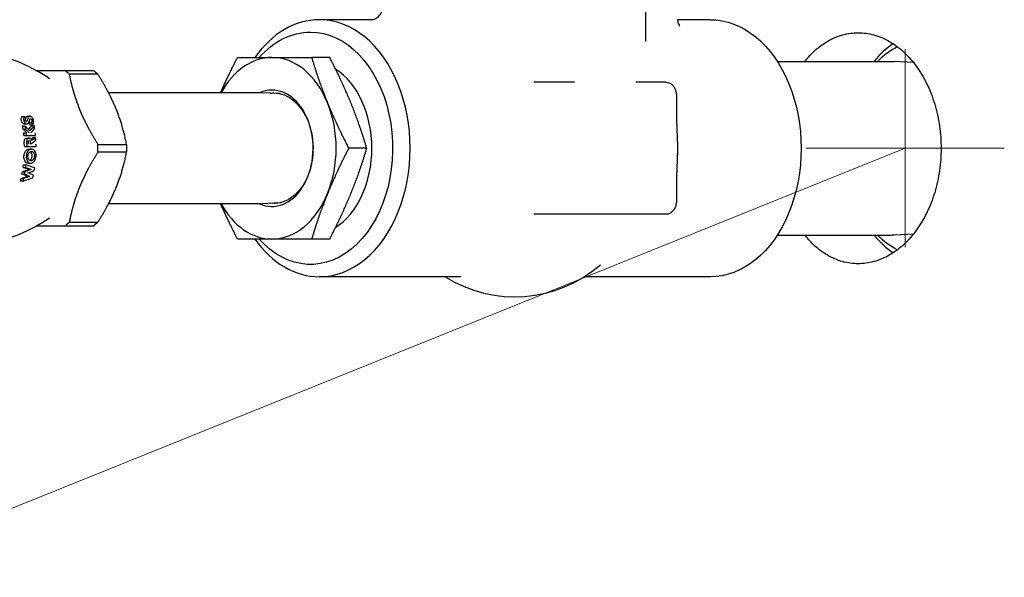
# Model space of a CAD drawing. Header units: inches. Extents: x 1 to 669, y 0 to 417.
# Tile 385 of 448: x 521.56 to 529.02, y 229.37 to 233.59. Entities that reach past the tile are written whole.
import ezdxf

# ---------------------------------------------------------------- set-up
doc = ezdxf.new("R2010")
doc.units = ezdxf.units.IN
doc.header["$LTSCALE"] = 12
doc.header["$MEASUREMENT"] = 0
doc.header["$PDMODE"] = 1
doc.layers.get('0').update_dxf_attribs({"linetype": 'CONTINUOUS'})
doc.layers.get('Defpoints').update_dxf_attribs({"linetype": 'CONTINUOUS'})
doc.layers.add('D', color=2, linetype='CONTINUOUS')
doc.layers.add('Q', color=4, linetype='CONTINUOUS')
doc.layers.add('Leader', color=41, linetype='CONTINUOUS', lineweight=13)
doc.styles.get("Standard").update_dxf_attribs({"font": 'SIMPLEX.SHX', "width": 0.875})
doc.dimstyles.new('STANDARD$0', dxfattribs={"dimscale": 32, "dimtxt": 0.09375, "dimasz": 0.0625, "dimexe": 0.03125, "dimexo": 0.03125, "dimgap": 0.03125, "dimtad": 1, "dimtih": 1, "dimtoh": 1, "dimdec": 4, "dimzin": 12, "dimdsep": 46, "dimlunit": 5, "dimtxsty": 'Standard', "dimcen": -0.03125, "dimclrd": 256, "dimclre": 256, "dimclrt": 256, "dimadec": 0, "dimazin": 0, "dimtfac": 0.875, "dimtdec": 4, "dimtofl": 0, "dimtmove": 0, "dimatfit": 3, "dimfxl": 1, "dimtolj": 1, "dimtzin": 12, "dimlwd": 13, "dimlwe": 13, "dimarcsym": 0})

# ---------------------------------------------------------------- blocks, each defined once
blk = doc.blocks.new('*D31')
at = {"layer": 'D', "lineweight": 13, "transparency": 16777216}
for p, q in [((512.9142, 246.621), (474.3918, 246.621)), ((475.3918, 244.621), (475.3918, 208.621)), ((475.3918, 167.621), (475.3918, 203.621)), ((525.1908, 165.621), (474.3918, 165.621))]:
    blk.add_line(p, q, dxfattribs=at)
at = {"layer": 'D', "transparency": 16777216}
for points in [[(475.0584, 244.621), (475.7251, 244.621), (475.3918, 246.621)], [(475.0584, 167.621), (475.7251, 167.621), (475.3918, 165.621)]]:
    blk.add_solid(points, dxfattribs=at)
at = {"layer": 'Defpoints', "color": 0, "transparency": 16777216}
for p in [(513.9142, 246.621), (475.3918, 165.621), (526.1908, 165.621)]:
    blk.add_point(p, dxfattribs=at)
at = {"layer": 'D', "transparency": 16777216, "insert": (475.3918, 206.121), "char_height": 3, "attachment_point": 5}
blk.add_mtext('\\A1;81{}{\\C2;%%p1}', dxfattribs=at)
blk = doc.blocks.new('*D57')
at = {"layer": 'D', "lineweight": 13, "transparency": 16777216}
for p, q in [((500.1126, 320.496), (456.1663, 320.496)), ((457.1663, 318.496), (457.1663, 250.5585)), ((457.1663, 167.621), (457.1663, 245.5585)), ((525.1908, 165.621), (456.1663, 165.621))]:
    blk.add_line(p, q, dxfattribs=at)
at = {"layer": 'D', "transparency": 16777216}
for points in [[(456.833, 318.496), (457.4996, 318.496), (457.1663, 320.496)], [(456.833, 167.621), (457.4996, 167.621), (457.1663, 165.621)]]:
    blk.add_solid(points, dxfattribs=at)
at = {"layer": 'Defpoints', "color": 0, "transparency": 16777216}
for p in [(501.1126, 320.496), (457.1663, 165.621), (526.1908, 165.621)]:
    blk.add_point(p, dxfattribs=at)
at = {"layer": 'D', "transparency": 16777216, "insert": (457.1663, 248.0585), "char_height": 3, "attachment_point": 5}
blk.add_mtext('\\A1;155{}{\\C2;%%p1}', dxfattribs=at)

msp = doc.modelspace()

# ---------------------------------------------------------------- linework, layer by layer
for start_param, end_param in [(-2.7017331, -2.4210209), (-0.7205718, -0.4398596)]:
    msp.add_ellipse((528.43986, 232.62097), major_axis=(0, -0.875), ratio=0.7071068, start_param=start_param, end_param=end_param)
at = {"extrusion": (0, 0, -1)}
for major_axis, start_param, end_param in [((0, 0.815), -0.6321678, -0.3353777), ((0, -0.815), 0.3353777, 0.6321678)]:
    msp.add_ellipse((528.39743, 232.62097), major_axis=major_axis, ratio=0.7071068, start_param=start_param, end_param=end_param, dxfattribs=at)
for points, knots in [([(527.9113, 233.49597), (527.95014, 233.49597), (527.99042, 233.49072), (528.07079, 233.46857), (528.11087, 233.45169), (528.18794, 233.40704), (528.225, 233.37924), (528.29368, 233.31499), (528.3253, 233.27853), (528.38137, 233.20085), (528.40774, 233.15696), (528.45428, 233.0614), (528.47445, 233.00972), (528.50688, 232.90193), (528.51916, 232.84573), (528.53527, 232.73272), (528.5391, 232.67591), (528.5391, 232.56604), (528.53527, 232.50922), (528.51916, 232.39621), (528.50688, 232.34001), (528.47445, 232.23222), (528.45428, 232.18055), (528.40774, 232.08498), (528.38137, 232.0411), (528.3253, 231.96341), (528.29368, 231.92696), (528.225, 231.86271), (528.18794, 231.83491), (528.11087, 231.79026), (528.07079, 231.77337), (527.99042, 231.75123), (527.95014, 231.74597), (527.87245, 231.74597), (527.83239, 231.75123), (527.75293, 231.77337), (527.71353, 231.79026), (527.63816, 231.83491), (527.60214, 231.86271), (527.54699, 231.91602), (527.52629, 231.93909), (527.50701, 231.96347)], [-10.0468529, -10.0468529, -10.0468529, -10.0468529, -9.628234, -9.628234, -9.2096152, -9.2096152, -8.7909963, -8.7909963, -8.3723774, -8.3723774, -7.9537586, -7.9537586, -7.5351397, -7.5351397, -7.1165208, -7.1165208, -6.6979019, -6.6979019, -6.2792831, -6.2792831, -5.8606642, -5.8606642, -5.4420453, -5.4420453, -5.0234264, -5.0234264, -4.6048076, -4.6048076, -4.1861887, -4.1861887, -3.7675698, -3.7675698, -3.348951, -3.348951, -2.9303321, -2.9303321, -2.5117132, -2.5117132, -2.0930944, -2.0930944, -1.8170251, -1.8170251, -1.8170251, -1.8170251]), ([(527.50701, 233.27847), (527.52629, 233.30286), (527.54699, 233.32593), (527.60214, 233.37924), (527.63816, 233.40704), (527.71353, 233.45169), (527.75293, 233.46857), (527.83239, 233.49072), (527.87245, 233.49597), (527.9113, 233.49597)], [1.8170251, 1.8170251, 1.8170251, 1.8170251, 2.0930944, 2.0930944, 2.5117132, 2.5117132, 2.9303321, 2.9303321, 3.348951, 3.348951, 3.348951, 3.348951])]:
    msp.add_open_spline(points, degree=3, knots=knots)
at = {"layer": 'Leader'}
for p, q in [((528.26788, 231.87097), (528.26788, 233.37097)), ((528.26788, 232.62097), (501.29215, 221.74904)), ((529.01788, 232.62097), (527.51788, 232.62097))]:
    msp.add_line(p, q, dxfattribs=at)
at = {"layer": 'Q'}
for p, q in [((526.30167, 233.65645), (526.30167, 233.42952)), ((524.22688, 233.59472), (523.82991, 233.59472)), ((526.79092, 233.59472), (526.54399, 233.59472)), ((523.90937, 233.30847), (523.7729, 233.30847)), ((527.2988, 233.27847), (528.16826, 233.27847)), ((528.32899, 233.27169), (528.18279, 233.27815)), ((521.90131, 233.21097), (522.11818, 233.21097)), ((522.15407, 233.18167), (521.9372, 233.18167)), ((525.76409, 233.12097), (525.45404, 233.12097)), ((526.45504, 233.12097), (526.22676, 233.12097)), ((523.38645, 233.04097), (522.23502, 233.04097)), ((523.53414, 233.03465), (523.39573, 233.04077)), ((526.53491, 233.02097), (526.53491, 232.88846)), ((521.57925, 232.86109), (521.59788, 232.86109)), ((521.62142, 232.86376), (521.6401, 232.86376)), ((526.53491, 232.88846), (526.53491, 232.88846)), ((521.58384, 232.79004), (521.60197, 232.79004)), ((521.59767, 232.805), (521.61589, 232.805)), ((521.63012, 232.8161), (521.64844, 232.8161)), ((521.63968, 232.79966), (521.6579, 232.79966)), ((521.65358, 232.79365), (521.67177, 232.79365)), ((521.58741, 232.76644), (521.60542, 232.76644)), ((521.59109, 232.73689), (521.60898, 232.73689)), ((521.59299, 232.71819), (521.68124, 232.71819)), ((521.59736, 232.63406), (521.6855, 232.63406)), ((521.61503, 232.69816), (521.63281, 232.69816)), ((521.66468, 232.70284), (521.68251, 232.70284)), ((522.15414, 232.65028), (522.37101, 232.65028)), ((521.63333, 232.61536), (521.65103, 232.61536)), ((522.37101, 232.59167), (522.15414, 232.59167)), ((524.19004, 232.62097), (524.05357, 232.62097)), ((521.59004, 232.49584), (521.60796, 232.49584)), ((521.62698, 232.50719), (521.64487, 232.50719)), ((521.57916, 232.42537), (521.59745, 232.42537)), ((521.58245, 232.44355), (521.60062, 232.44355)), ((521.58755, 232.4765), (521.60555, 232.4765)), ((521.62096, 232.4077), (521.6394, 232.4077)), ((521.63066, 232.46112), (521.64877, 232.46112)), ((521.56772, 232.37298), (521.58641, 232.37298)), ((521.57228, 232.39228), (521.59081, 232.39228)), ((526.53491, 232.35349), (526.53491, 232.35349)), ((526.53491, 232.35349), (526.53491, 232.22097)), ((523.38645, 232.20097), (522.23502, 232.20097)), ((523.53414, 232.2073), (523.39573, 232.20118)), ((526.45504, 232.12097), (525.45404, 232.12097)), ((521.9372, 232.06028), (522.15407, 232.06028)), ((522.11818, 232.03097), (521.90131, 232.03097)), ((527.2988, 231.96347), (528.16826, 231.96347)), ((528.32899, 231.97026), (528.18279, 231.96379)), ((523.90937, 231.93347), (523.7729, 231.93347)), ((524.90196, 231.64722), (523.82991, 231.64722)), ((526.79092, 231.64722), (525.8367, 231.64722))]:
    msp.add_line(p, q, dxfattribs=at)
msp.add_arc((525.31042, 232.48722), 0.99125, 237.931601, 310.855371, dxfattribs=at)
for centre, major_axis, ratio, start_param, end_param in [((523.82991, 232.62097), (0, 0.97375), 0.7071068, 0, 0.786915), ((523.82991, 232.62097), (0, -0.97375), 0.7071068, 0, 3.1415927), ((523.47208, 232.62097), (0, 0.6875), 0.7071068, 0, 0.913588), ((523.47208, 232.62097), (0, 0.6875), 0.7071068, -1.0471976, 0), ((521.68437, 232.62097), (0, 0.665), 0.7071068, -0.567681, -0.4795166), ((523.76362, 232.62097), (0, 0.6575), 0.7071068, -2.72049, -0.4211027), ((523.47208, 232.62097), (0, 0.44055), 0.7071068, 0, 0.3066157), ((523.47208, 232.62097), (0, -0.44055), 0.7071068, -0.3066157, 3.1415927), ((523.38645, 232.62097), (0, 0.42), 0.7071068, -0.0312549, 0), ((523.47208, 232.62097), (0, 0.6875), 0.7071068, -2.0943951, -1.0471976), ((520.98954, 232.69519), (-0.82035, 0.63401), 0.5216994, -1.9646266, -1.9459417), ((521.06526, 232.62097), (0, 0.75262), 0.7071068, -1.3762937, -1.3442269), ((520.89138, 232.64156), (-0.86717, -0.52162), 0.3754783, -3.9557402, -3.904413), ((521.08342, 232.66703), (-0.56948, 0.67086), 0.6062727, -1.8693965, -1.8472125), ((521.13892, 232.62097), (0, 0.7731), 0.7071068, -1.3753219, -1.3455411), ((521.06526, 232.62097), (0, 0.75262), 0.7071068, -1.4412566, -1.4161612), ((521.13892, 232.62097), (0, 0.7731), 0.7071068, -1.4447064, -1.4202889), ((521.06526, 232.62097), (0, 0.75262), 0.7071068, -1.5534061, -1.5244452), ((521.07848, 232.62097), (0, 0.77721), 0.7071068, -1.5298897, -1.5216927), ((520.51689, 232.62795), (1.39763, 0.4997), 0.3191441, -0.7504367, -0.7300448), ((520.52025, 232.61537), (1.43204, 0.51183), 0.3190378, -0.7782919, -0.7447258), ((521.10681, 232.62097), (0, 0.77573), 0.7071068, -1.5298118, -1.5216261), ((521.13892, 232.62097), (0, 0.7731), 0.7071068, -1.4917061, -1.4647067), ((521.13892, 232.62097), (0, 0.7731), 0.7071068, -1.5538668, -1.5296722), ((521.68437, 232.62097), (0, 0.665), 0.7071068, -1.6148785, -1.5267141), ((521.06526, 232.62097), (0, 0.75262), 0.7071068, -1.7639597, -1.7378351), ((521.06526, 232.62097), (0, 0.75262), 0.7071068, -1.8337061, -1.808779), ((521.13892, 232.62097), (0, 0.7731), 0.7071068, -1.8645562, -1.8384595), ((521.13892, 232.62097), (0, 0.7731), 0.7071068, -1.7908654, -1.7650493), ((521.06526, 232.62097), (0, 0.75262), 0.7071068, -1.9065805, -1.8795419), ((520.81273, 232.42033), (-1.35139, -0.2618), 0.1678136, -4.1356937, -4.0656106), ((523.47208, 232.62097), (0, -0.6875), 0.7071068, 0, 1.0471976), ((523.47208, 232.62097), (0, -0.6875), 0.7071068, -0.913588, 0), ((523.38645, 232.62097), (0, -0.42), 0.7071068, 0, 0.0312549), ((521.68437, 232.62097), (0, 0.665), 0.7071068, -2.6620761, -2.5739117), ((523.82991, 232.62097), (0, -0.97375), 0.7071068, -0.786915, 0)]:
    msp.add_ellipse(centre, major_axis=major_axis, ratio=ratio, start_param=start_param, end_param=end_param, dxfattribs=at)
at = {"layer": 'Q', "extrusion": (0, 0, -1)}
for centre, major_axis, ratio, start_param, end_param in [((526.79092, 232.62097), (0, 0.97375), 0.7071068, 0, 3.1415927), ((523.76362, 232.62097), (0, 0.88), 0.7071068, 0, 3.8157232), ((523.76362, 232.62097), (0, 0.88), 0.7071068, -0.6741305, 0), ((528.16826, 232.62097), (0, 0.6575), 0.7071068, 0, 0.0312549), ((521.90124, 232.62097), (0, -0.665), 0.7071068, -2.6620761, -2.5739117), ((523.48659, 232.62097), (0, 0.4191), 0.7071068, 0, 3.2402115), ((523.48659, 232.62097), (0, 0.4191), 0.7071068, -0.0986188, 0), ((521.06526, 232.62097), (0, -0.77763), 0.7071068, -1.7899595, -1.7589687), ((520.89, 232.64237), (0.89252, 0.53524), 0.3765022, 0.7684466, 0.8343402), ((521.08082, 232.66776), (0.58788, -0.69253), 0.6062726, -1.2871167, -1.2656546), ((521.06526, 232.62097), (0, -0.77763), 0.7071068, -1.7204212, -1.6961485), ((521.06526, 232.62097), (0, -0.77763), 0.7071068, -1.615656, -1.5876273), ((521.09359, 232.62097), (0, -0.77652), 0.7071068, -1.6211274, -1.6117392), ((520.51214, 232.62798), (-1.42755, -0.51041), 0.3191411, -2.409145, -2.3738584), ((521.90124, 232.62097), (0, -0.665), 0.7071068, -1.6148785, -1.5267141), ((521.06526, 232.62097), (0, -0.77763), 0.7071068, -1.4091766, -1.3839185), ((521.06526, 232.62097), (0, -0.77763), 0.7071068, -1.3406063, -1.3165306), ((521.06526, 232.62097), (0, -0.77763), 0.7071068, -1.2722897, -1.2462123), ((521.90124, 232.62097), (0, -0.665), 0.7071068, -0.567681, -0.4795166), ((528.16826, 232.62097), (0, -0.6575), 0.7071068, -0.0312549, 0)]:
    msp.add_ellipse(centre, major_axis=major_axis, ratio=ratio, start_param=start_param, end_param=end_param, dxfattribs=at)
at = {"layer": 'Q'}
for points, knots in [([(524.22688, 233.59472), (524.22699, 233.59472), (524.2271, 233.59472), (524.23574, 233.59477), (524.24425, 233.59665), (524.26056, 233.60361), (524.26837, 233.6087), (524.28335, 233.62225), (524.29206, 233.63242), (524.30485, 233.65759), (524.30897, 233.66927), (524.31457, 233.69381), (524.31605, 233.7067), (524.31605, 233.7196)], [-0.00119889, -0.00119889, -0.00119889, -0.00119889, 0, 0, 0.09192532, 0.09192532, 0.18364304, 0.18364304, 0.28353109, 0.28353109, 0.35469087, 0.35469087, 0.42587302, 0.42587302, 0.42587302, 0.42587302]), ([(526.54397, 233.59327), (526.54407, 233.58715), (526.54482, 233.58113), (526.54724, 233.57021), (526.5489, 233.56526), (526.55347, 233.55468), (526.55634, 233.55063), (526.55967, 233.54657), (526.56057, 233.54581), (526.56057, 233.54581)], [0.00222444, 0.00222444, 0.00222444, 0.00222444, 0.02857465, 0.02857465, 0.05458344, 0.05458344, 0.096439, 0.096439, 0.1275916, 0.1275916, 0.1275916, 0.1275916]), ([(521.78711, 233.14793), (521.72671, 233.18938), (521.656, 233.22963), (521.4954, 233.29898), (521.40548, 233.32795), (521.21407, 233.36637), (521.1127, 233.37569), (520.911, 233.37158), (520.81088, 233.35818), (520.69215, 233.32939), (520.66738, 233.32261), (520.64316, 233.31525)], [1.11903936, 1.11903936, 1.11903936, 1.11903936, 1.27442274, 1.27442274, 1.42980612, 1.42980612, 1.5851895, 1.5851895, 1.74057288, 1.74057288, 1.78254535, 1.78254535, 1.78254535, 1.78254535]), ([(521.6847, 233.21097), (521.69444, 233.21097), (521.70435, 233.21097), (521.71442, 233.21097), (521.73482, 233.21097), (521.75606, 233.21097), (521.77758, 233.21097)], [0.52314468, 0.52314468, 0.52314468, 0.52314468, 0.62419414, 0.62419414, 0.62419414, 0.8290198, 0.8290198, 0.8290198, 0.8290198]), ([(526.45504, 233.12097), (526.46295, 233.12097), (526.47083, 233.11951), (526.4859, 233.11395), (526.493, 233.10973), (526.50634, 233.09879), (526.51235, 233.09181), (526.52233, 233.07631), (526.52626, 233.06774), (526.53198, 233.0498), (526.53378, 233.04042), (526.53478, 233.02763), (526.53491, 233.0243), (526.53491, 233.02097)], [4.712389, 4.712389, 4.712389, 4.712389, 4.967826, 4.967826, 5.2378689, 5.2378689, 5.5449227, 5.5449227, 5.859082, 5.859082, 6.1732412, 6.1732412, 6.2831853, 6.2831853, 6.2831853, 6.2831853]), ([(521.96658, 233.05666), (521.9731, 233.03363), (521.98033, 233.01044), (521.98829, 232.98724), (521.99635, 232.96374), (522.00516, 232.94023), (522.01481, 232.91655), (522.01491, 232.91631), (522.01501, 232.91607), (522.01511, 232.91583), (522.02486, 232.89194), (522.03534, 232.86822), (522.04655, 232.84454), (522.05751, 232.8214), (522.06925, 232.79815), (522.08145, 232.77529)], [0, 0, 0, 0, 0.20495577, 0.20495577, 0.20495577, 0.41257174, 0.41257174, 0.41257174, 0.41466764, 0.41466764, 0.41466764, 0.62418512, 0.62418512, 0.62418512, 0.82901992, 0.82901992, 0.82901992, 0.82901992]), ([(521.57417, 232.83234), (521.57358, 232.83562), (521.57312, 232.83897), (521.57339, 232.84643), (521.57411, 232.84948), (521.57517, 232.85262), (521.57576, 232.85429), (521.57784, 232.85867), (521.57867, 232.86009), (521.57925, 232.86109)], [0, 0, 0, 0, 0.026068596, 0.026068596, 0.052973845, 0.052973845, 0.063728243, 0.063728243, 0.073113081, 0.073113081, 0.073113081, 0.073113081]), ([(521.59788, 232.86109), (521.59729, 232.8601), (521.59641, 232.85862), (521.59431, 232.85424), (521.59368, 232.85253), (521.59266, 232.84949), (521.59188, 232.84647), (521.59157, 232.83882), (521.59202, 232.83549), (521.59257, 232.83234)], [-0.077032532, -0.077032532, -0.077032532, -0.077032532, -0.064951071, -0.064951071, -0.051646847, -0.051646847, -0.024962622, -0.024962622, 0, 0, 0, 0]), ([(521.60797, 232.85299), (521.60913, 232.85532), (521.61078, 232.85858), (521.61446, 232.86185), (521.61569, 232.86258), (521.61876, 232.86367), (521.62012, 232.86371), (521.62142, 232.86376)], [0, 0, 0, 0, 0.026978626, 0.026978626, 0.039128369, 0.039128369, 0.053948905, 0.053948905, 0.053948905, 0.053948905]), ([(521.6401, 232.86376), (521.6388, 232.86371), (521.63743, 232.86367), (521.63435, 232.86257), (521.63311, 232.86185), (521.6294, 232.85857), (521.62773, 232.85532), (521.62654, 232.85299)], [-0.053844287, -0.053844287, -0.053844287, -0.053844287, -0.039020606, -0.039020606, -0.026874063, -0.026874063, 0, 0, 0, 0]), ([(521.66648, 232.83248), (521.66619, 232.83381), (521.66531, 232.8382), (521.662, 232.84645), (521.66039, 232.84957), (521.65527, 232.85642), (521.65304, 232.85838), (521.64835, 232.86201), (521.6457, 232.86287), (521.64238, 232.86371), (521.64142, 232.86373), (521.6401, 232.86376)], [-0.052236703, -0.052236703, -0.052236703, -0.052236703, -0.042134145, -0.042134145, -0.035697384, -0.035697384, -0.029020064, -0.029020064, -0.014969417, -0.014969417, 0, 0, 0, 0]), ([(526.53489, 232.88846), (526.53486, 232.79851), (526.54317, 232.70882), (526.54296, 232.53033), (526.53486, 232.44204), (526.53489, 232.35349)], [0, 0, 0, 0, 0.26983867, 0.26983867, 0.53548674, 0.53548674, 0.53548674, 0.53548674]), ([(521.59767, 232.805), (521.59662, 232.80504), (521.59527, 232.80509), (521.59222, 232.80604), (521.5908, 232.80661), (521.58612, 232.8097), (521.58375, 232.81232), (521.5797, 232.81751), (521.57815, 232.82052), (521.5755, 232.82658), (521.57476, 232.82971), (521.57417, 232.83234)], [0, 0, 0, 0, 0.011624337, 0.011624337, 0.01876488, 0.01876488, 0.030928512, 0.030928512, 0.049490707, 0.049490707, 0.080104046, 0.080104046, 0.080104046, 0.080104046]), ([(521.59257, 232.83234), (521.59314, 232.82972), (521.59385, 232.82658), (521.59647, 232.8205), (521.598, 232.8175), (521.60202, 232.8123), (521.60438, 232.80969), (521.60903, 232.80661), (521.61045, 232.80603), (521.61349, 232.80509), (521.61484, 232.80504), (521.61589, 232.805)], [-0.07938719, -0.07938719, -0.07938719, -0.07938719, -0.049294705, -0.049294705, -0.03096851, -0.03096851, -0.01879883, -0.01879883, -0.011638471, -0.011638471, 0, 0, 0, 0]), ([(521.63877, 232.75292), (521.629, 232.76304), (521.61901, 232.77318), (521.60654, 232.78554), (521.60426, 232.78779), (521.60197, 232.79004)], [-9.68247964, -9.68247964, -9.68247964, -9.68247964, -9.56886197, -9.56886197, -9.54359505, -9.54359505, -9.54359505, -9.54359505]), ([(521.60554, 232.83213), (521.60526, 232.83385), (521.60516, 232.83505), (521.60536, 232.83765), (521.60557, 232.83892), (521.60647, 232.84168), (521.60705, 232.8429), (521.6084, 232.8453), (521.60905, 232.84616), (521.60977, 232.84711)], [-0.050554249, -0.050554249, -0.050554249, -0.050554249, -0.035670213, -0.035670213, -0.023819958, -0.023819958, -0.012811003, -0.012811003, 0, 0, 0, 0]), ([(521.61188, 232.8237), (521.61151, 232.82373), (521.61121, 232.82376), (521.6106, 232.82397), (521.61026, 232.82412), (521.60932, 232.8248), (521.60863, 232.82544), (521.60762, 232.82678), (521.60703, 232.82765), (521.60601, 232.83009), (521.60579, 232.831), (521.60554, 232.83213)], [-0.072891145, -0.072891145, -0.072891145, -0.072891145, -0.053004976, -0.053004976, -0.037956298, -0.037956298, -0.019367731, -0.019367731, -0.008893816, -0.008893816, 0, 0, 0, 0]), ([(521.61496, 232.82543), (521.61476, 232.82518), (521.61455, 232.82493), (521.61433, 232.82471), (521.6141, 232.8245), (521.61386, 232.82431), (521.6136, 232.82416), (521.61334, 232.82401), (521.61308, 232.82389), (521.61279, 232.82381), (521.6125, 232.82374), (521.61219, 232.82372), (521.61188, 232.8237)], [0, 0, 0, 0, 0.0000343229, 0.0000343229, 0.0000343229, 0.00006882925, 0.00006882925, 0.00006882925, 0.00010263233, 0.00010263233, 0.00010263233, 0.00013754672, 0.00013754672, 0.00013754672, 0.00013754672]), ([(521.62129, 232.83958), (521.61928, 232.83444), (521.61809, 232.83166), (521.61633, 232.82775), (521.61627, 232.82739), (521.61496, 232.82543)], [-0.034490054, -0.034490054, -0.034490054, -0.034490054, -0.024467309, -0.024467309, 0, 0, 0, 0]), ([(521.61589, 232.805), (521.61742, 232.8051), (521.61857, 232.80518), (521.62099, 232.80625), (521.62231, 232.80696), (521.62586, 232.81009), (521.62746, 232.81245), (521.63052, 232.81827), (521.63251, 232.82226), (521.63584, 232.83125)], [-0.47821409, -0.47821409, -0.47821409, -0.47821409, -0.31341508, -0.31341508, -0.22194287, -0.22194287, -0.0924602, -0.0924602, 0, 0, 0, 0]), ([(521.62654, 232.85299), (521.62616, 232.85216), (521.62594, 232.85166), (521.6251, 232.8496), (521.62505, 232.84941), (521.62336, 232.8451), (521.62234, 232.84234), (521.62129, 232.83958)], [-0.070171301, -0.070171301, -0.070171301, -0.070171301, -0.04560056, -0.04560056, -0.0286373, -0.0286373, 0, 0, 0, 0]), ([(521.63012, 232.8161), (521.6312, 232.81721), (521.63322, 232.8193), (521.63516, 232.82367), (521.6357, 232.82535), (521.63608, 232.82891), (521.63601, 232.83023), (521.63587, 232.83135)], [0, 0, 0, 0, 0.017247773, 0.017247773, 0.024863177, 0.024863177, 0.03071146, 0.03071146, 0.03071146, 0.03071146]), ([(521.63584, 232.83125), (521.63646, 232.83295), (521.63735, 232.83535), (521.63923, 232.8397), (521.64001, 232.84139), (521.64144, 232.84335), (521.64202, 232.84394), (521.64361, 232.84494), (521.64426, 232.845), (521.645, 232.84506)], [-0.046041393, -0.046041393, -0.046041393, -0.046041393, -0.026916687, -0.026916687, -0.015476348, -0.015476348, -0.008688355, -0.008688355, 0, 0, 0, 0]), ([(521.645, 232.84506), (521.64549, 232.84502), (521.64592, 232.84499), (521.64692, 232.84466), (521.64741, 232.84437), (521.64889, 232.84333), (521.64977, 232.84232), (521.65113, 232.84055), (521.65193, 232.83934), (521.65342, 232.83584), (521.65371, 232.83453), (521.65402, 232.83317)], [-0.038235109, -0.038235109, -0.038235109, -0.038235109, -0.034909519, -0.034909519, -0.03127464, -0.03127464, -0.021618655, -0.021618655, -0.010775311, -0.010775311, 0, 0, 0, 0]), ([(521.65402, 232.83317), (521.65426, 232.83175), (521.6546, 232.82983), (521.65408, 232.82532), (521.65353, 232.82365), (521.65155, 232.81929), (521.64952, 232.81721), (521.64844, 232.8161)], [-0.03407139, -0.03407139, -0.03407139, -0.03407139, -0.024696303, -0.024696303, -0.017143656, -0.017143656, 0, 0, 0, 0]), ([(521.6579, 232.79966), (521.6592, 232.80084), (521.6618, 232.8032), (521.666, 232.81044), (521.66686, 232.81399), (521.66767, 232.82005), (521.66764, 232.82249), (521.66734, 232.82794), (521.66679, 232.83082), (521.66648, 232.83248)], [-0.039356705, -0.039356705, -0.039356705, -0.039356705, -0.03039181, -0.03039181, -0.021571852, -0.021571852, -0.01320112, -0.01320112, 0, 0, 0, 0]), ([(521.59687, 232.65585), (521.59678, 232.65904), (521.59657, 232.6642), (521.59692, 232.67565), (521.59726, 232.67851), (521.59855, 232.6851), (521.59999, 232.68789), (521.60231, 232.69196), (521.60402, 232.69371), (521.6064, 232.69564), (521.60793, 232.69671), (521.61095, 232.6977), (521.61187, 232.69788), (521.61351, 232.69815), (521.61415, 232.69815), (521.61503, 232.69816)], [0, 0, 0, 0, 0.02435284, 0.02435284, 0.04416342, 0.04416342, 0.08519915, 0.08519915, 0.15209867, 0.15209867, 0.19993561, 0.19993561, 0.22142042, 0.22142042, 0.25620666, 0.25620666, 0.25620666, 0.25620666]), ([(521.63281, 232.69816), (521.63195, 232.69815), (521.63133, 232.69815), (521.62994, 232.69793), (521.62898, 232.69776), (521.62601, 232.69684), (521.62456, 232.6959), (521.62178, 232.69379), (521.62, 232.69191), (521.61752, 232.68746), (521.61619, 232.68468), (521.61498, 232.67841), (521.61464, 232.67556), (521.61429, 232.66474), (521.61445, 232.65983), (521.61457, 232.65585)], [-0.31546827, -0.31546827, -0.31546827, -0.31546827, -0.26348511, -0.26348511, -0.23980636, -0.23980636, -0.19204981, -0.19204981, -0.11091163, -0.11091163, -0.05738856, -0.05738856, -0.03043086, -0.03043086, 0, 0, 0, 0]), ([(521.62739, 232.65912), (521.62734, 232.66085), (521.62725, 232.66306), (521.62728, 232.67052), (521.62772, 232.67248), (521.62828, 232.67469), (521.62882, 232.67588), (521.62997, 232.67767), (521.63061, 232.67832), (521.63237, 232.6794), (521.63315, 232.67943), (521.63379, 232.67947)], [-0.02162659, -0.02162659, -0.02162659, -0.02162659, -0.020636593, -0.020636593, -0.018560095, -0.018560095, -0.012785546, -0.012785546, -0.007175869, -0.007175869, 0, 0, 0, 0]), ([(521.65238, 232.6788), (521.65208, 232.67978), (521.65144, 232.68209), (521.64925, 232.68691), (521.64827, 232.6888), (521.64505, 232.69315), (521.64348, 232.69461), (521.6378, 232.698), (521.63461, 232.6981), (521.63281, 232.69816)], [-0.068192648, -0.068192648, -0.068192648, -0.068192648, -0.045360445, -0.045360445, -0.033294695, -0.033294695, -0.020027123, -0.020027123, 0, 0, 0, 0]), ([(521.63379, 232.67947), (521.63441, 232.67944), (521.63505, 232.67942), (521.63637, 232.67896), (521.63705, 232.67863), (521.63832, 232.67749), (521.63886, 232.67682), (521.63972, 232.67518), (521.64017, 232.67414), (521.64158, 232.66836), (521.6418, 232.66422), (521.64198, 232.66004)], [-0.14282196, -0.14282196, -0.14282196, -0.14282196, -0.10121992, -0.10121992, -0.07199208, -0.07199208, -0.04801182, -0.04801182, -0.03187402, -0.03187402, 0, 0, 0, 0]), ([(521.62698, 232.50719), (521.62588, 232.50721), (521.6233, 232.50726), (521.61852, 232.50852), (521.61642, 232.50926), (521.61118, 232.51236), (521.60729, 232.51525), (521.60113, 232.5243), (521.59815, 232.52978), (521.59479, 232.54294), (521.59437, 232.54645), (521.5938, 232.55273), (521.59369, 232.55641), (521.59392, 232.56149)], [0, 0, 0, 0, 0.012420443, 0.012420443, 0.01989596, 0.01989596, 0.028988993, 0.028988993, 0.034682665, 0.034682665, 0.037814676, 0.037814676, 0.041016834, 0.041016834, 0.041016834, 0.041016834]), ([(521.59392, 232.56149), (521.59422, 232.56553), (521.59459, 232.56992), (521.59644, 232.57808), (521.59766, 232.58286), (521.60352, 232.59608), (521.60732, 232.60085), (521.61209, 232.60635), (521.61591, 232.61007), (521.62501, 232.61453), (521.629, 232.61521), (521.63333, 232.61536)], [0, 0, 0, 0, 0.0308882, 0.0308882, 0.04586773, 0.04586773, 0.06654744, 0.06654744, 0.08894917, 0.08894917, 0.10771382, 0.10771382, 0.10771382, 0.10771382]), ([(521.61166, 232.56149), (521.61142, 232.55627), (521.61156, 232.55261), (521.61213, 232.5465), (521.61256, 232.54298), (521.616, 232.5296), (521.61907, 232.52412), (521.62514, 232.51526), (521.62903, 232.51237), (521.6343, 232.50927), (521.6364, 232.50852), (521.64119, 232.50726), (521.64377, 232.50721), (521.64487, 232.50719)], [-0.040155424, -0.040155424, -0.040155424, -0.040155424, -0.037299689, -0.037299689, -0.034404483, -0.034404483, -0.029018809, -0.029018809, -0.019905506, -0.019905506, -0.012422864, -0.012422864, 0, 0, 0, 0]), ([(521.65103, 232.61536), (521.64724, 232.61523), (521.64377, 232.61472), (521.63755, 232.61214), (521.63402, 232.61022), (521.62424, 232.60077), (521.62071, 232.59443), (521.61728, 232.58742), (521.61536, 232.58294), (521.61241, 232.5708), (521.61198, 232.56595), (521.61166, 232.56149)], [-0.18664337, -0.18664337, -0.18664337, -0.18664337, -0.14342433, -0.14342433, -0.11329929, -0.11329929, -0.07051043, -0.07051043, -0.03415234, -0.03415234, 0, 0, 0, 0]), ([(521.64683, 232.52589), (521.64528, 232.52594), (521.6433, 232.52601), (521.63839, 232.52762), (521.63666, 232.52874), (521.63252, 232.53209), (521.63037, 232.53496), (521.62782, 232.5401), (521.62611, 232.54376), (521.6247, 232.55195), (521.62437, 232.55527), (521.62458, 232.56119)], [-0.62623724, -0.62623724, -0.62623724, -0.62623724, -0.50143854, -0.50143854, -0.38007883, -0.38007883, -0.13608273, -0.13608273, -0.04529605, -0.04529605, 0, 0, 0, 0]), ([(521.62458, 232.56119), (521.62491, 232.56567), (521.62537, 232.56902), (521.62775, 232.57752), (521.62934, 232.58072), (521.63269, 232.58638), (521.63524, 232.58968), (521.6406, 232.59408), (521.64286, 232.59507), (521.64676, 232.59649), (521.64882, 232.5966), (521.6506, 232.59667)], [-0.061431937, -0.061431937, -0.061431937, -0.061431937, -0.053153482, -0.053153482, -0.043193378, -0.043193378, -0.03070885, -0.03070885, -0.020081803, -0.020081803, 0, 0, 0, 0]), ([(521.65561, 232.56157), (521.65567, 232.56326), (521.65575, 232.56501), (521.65555, 232.56916), (521.65533, 232.57101), (521.6547, 232.57474), (521.65391, 232.57851), (521.65083, 232.58488), (521.64871, 232.58865), (521.64413, 232.59292), (521.64281, 232.59382), (521.64171, 232.59444)], [0, 0, 0, 0, 0.012929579, 0.012929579, 0.024399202, 0.024399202, 0.038028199, 0.038028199, 0.045403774, 0.045403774, 0.048585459, 0.048585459, 0.048585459, 0.048585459]), ([(521.64487, 232.50719), (521.64786, 232.50731), (521.65226, 232.50745), (521.66233, 232.51261), (521.66632, 232.51588), (521.67552, 232.52631), (521.67853, 232.53252), (521.68202, 232.54051), (521.68319, 232.54474), (521.68518, 232.55395), (521.6855, 232.55843), (521.68573, 232.56163)], [-0.064993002, -0.064993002, -0.064993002, -0.064993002, -0.056211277, -0.056211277, -0.049571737, -0.049571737, -0.039682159, -0.039682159, -0.024505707, -0.024505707, 0, 0, 0, 0]), ([(521.64875, 232.5387), (521.64958, 232.54012), (521.65064, 232.5419), (521.6524, 232.54603), (521.65326, 232.54823), (521.65525, 232.55592), (521.65548, 232.55973), (521.65561, 232.56157)], [0, 0, 0, 0, 0.013615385, 0.013615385, 0.020513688, 0.020513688, 0.031236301, 0.031236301, 0.031236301, 0.031236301]), ([(521.6506, 232.59667), (521.65198, 232.59661), (521.65483, 232.59652), (521.65965, 232.59443), (521.66196, 232.59307), (521.66677, 232.58792), (521.66875, 232.58468), (521.67101, 232.57963), (521.67215, 232.57671), (521.67314, 232.57049), (521.67333, 232.56872), (521.6735, 232.56486), (521.67343, 232.5632), (521.67338, 232.56157)], [-0.20490007, -0.20490007, -0.20490007, -0.20490007, -0.13475052, -0.13475052, -0.09377315, -0.09377315, -0.05263691, -0.05263691, -0.02334102, -0.02334102, -0.01250385, -0.01250385, 0, 0, 0, 0]), ([(521.68573, 232.56163), (521.68585, 232.56514), (521.68605, 232.56944), (521.68453, 232.5815), (521.68317, 232.58582), (521.67994, 232.595), (521.67669, 232.60003), (521.67085, 232.60739), (521.66736, 232.61042), (521.65919, 232.61457), (521.65528, 232.6152), (521.65103, 232.61536)], [-0.15707962, -0.15707962, -0.15707962, -0.15707962, -0.14515431, -0.14515431, -0.1325745, -0.1325745, -0.09410963, -0.09410963, -0.04802796, -0.04802796, 0, 0, 0, 0]), ([(521.67338, 232.56157), (521.67325, 232.55978), (521.67303, 232.55597), (521.67114, 232.54856), (521.67036, 232.54642), (521.66846, 232.54192), (521.66739, 232.54012), (521.66656, 232.5387)], [-0.037064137, -0.037064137, -0.037064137, -0.037064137, -0.022293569, -0.022293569, -0.01362359, -0.01362359, 0, 0, 0, 0]), ([(521.63802, 232.52801), (521.63824, 232.52812), (521.63845, 232.52823), (521.64129, 232.52982), (521.64316, 232.53161), (521.64622, 232.53477), (521.64755, 232.53682), (521.64875, 232.5387)], [0.024962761, 0.024962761, 0.024962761, 0.024962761, 0.026397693, 0.026397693, 0.04362853, 0.04362853, 0.081423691, 0.081423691, 0.081423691, 0.081423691]), ([(521.66656, 232.5387), (521.66536, 232.53682), (521.66404, 232.53477), (521.66099, 232.53161), (521.65912, 232.52982), (521.6525, 232.52611), (521.64918, 232.52599), (521.64683, 232.52589)], [-0.081425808, -0.081425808, -0.081425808, -0.081425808, -0.043630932, -0.043630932, -0.026398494, -0.026398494, 0, 0, 0, 0]), ([(521.58245, 232.44355), (521.58855, 232.44573), (521.59456, 232.44789), (521.61054, 232.45368), (521.62061, 232.45738), (521.63066, 232.46112)], [-4.07488919, -4.07488919, -4.07488919, -4.07488919, -4.01091335, -4.01091335, -3.90197529, -3.90197529, -3.90197529, -3.90197529]), ([(521.64877, 232.46112), (521.63369, 232.45551), (521.61856, 232.44998), (521.6025, 232.44422), (521.60156, 232.44388), (521.60062, 232.44355)], [-11.48425906, -11.48425906, -11.48425906, -11.48425906, -11.3221981, -11.3221981, -11.31219, -11.31219, -11.31219, -11.31219]), ([(521.62439, 232.43441), (521.63516, 232.43832), (521.64567, 232.44219), (521.66139, 232.44806), (521.66689, 232.45013), (521.6724, 232.45221)], [-4.10832622, -4.10832622, -4.10832622, -4.10832622, -3.99474511, -3.99474511, -3.93348461, -3.93348461, -3.93348461, -3.93348461]), ([(522.08145, 232.46666), (522.06917, 232.44363), (522.05746, 232.42044), (522.04648, 232.39724), (522.03535, 232.37374), (522.02496, 232.35023), (522.01529, 232.32655), (522.01519, 232.32631), (522.01509, 232.32607), (522.01499, 232.32583), (522.00524, 232.30194), (521.99635, 232.27822), (521.98823, 232.25454), (521.98029, 232.2314), (521.97305, 232.20815), (521.96658, 232.18529)], [0, 0, 0, 0, 0.20495577, 0.20495577, 0.20495577, 0.41257174, 0.41257174, 0.41257174, 0.41466764, 0.41466764, 0.41466764, 0.62418512, 0.62418512, 0.62418512, 0.82901992, 0.82901992, 0.82901992, 0.82901992]), ([(526.53491, 232.22097), (526.53491, 232.21146), (526.53385, 232.20195), (526.52962, 232.18351), (526.52644, 232.17459), (526.5179, 232.15797), (526.51253, 232.15025), (526.4995, 232.13686), (526.4918, 232.13118), (526.47546, 232.12368), (526.46705, 232.12151), (526.45735, 232.121), (526.4562, 232.12097), (526.45504, 232.12097)], [6.2831853, 6.2831853, 6.2831853, 6.2831853, 6.5973446, 6.5973446, 6.9115038, 6.9115038, 7.2256631, 7.2256631, 7.5398224, 7.5398224, 7.8167683, 7.8167683, 7.8539816, 7.8539816, 7.8539816, 7.8539816]), ([(521.48913, 231.94386), (521.5095, 231.95099), (521.5294, 231.95852), (521.57165, 231.97565), (521.5938, 231.98538), (521.63661, 232.00561), (521.65727, 232.01609), (521.69704, 232.03761), (521.71615, 232.04865), (521.7528, 232.0711), (521.77035, 232.08251), (521.78711, 232.09401)], [4.95502453, 4.95502453, 4.95502453, 4.95502453, 4.9916284, 4.9916284, 5.03475778, 5.03475778, 5.07788717, 5.07788717, 5.12101656, 5.12101656, 5.16414595, 5.16414595, 5.16414595, 5.16414595]), ([(521.77758, 232.03097), (521.7559, 232.03097), (521.73472, 232.03097), (521.71427, 232.03097), (521.70424, 232.03097), (521.69439, 232.03097), (521.6847, 232.03097)], [0, 0, 0, 0, 0.20494872, 0.20494872, 0.20494872, 0.30540163, 0.30540163, 0.30540163, 0.30540163])]:
    msp.add_open_spline(points, degree=3, knots=knots, dxfattribs=at)
for points in [[(524.07684, 233.59482), (524.07684, 233.59485), (524.07684, 233.59487), (524.07684, 233.5949)], [(524.07687, 233.59472), (524.07687, 233.59475), (524.07687, 233.59479), (524.07687, 233.59482)], [(526.54399, 233.59482), (526.54399, 233.59485), (526.54399, 233.59487), (526.54399, 233.5949)], [(521.60691, 232.85049), (521.60739, 232.85168), (521.6076, 232.85217), (521.60797, 232.85299)], [(521.61631, 232.73689), (521.60689, 232.74673), (521.59726, 232.75659), (521.58741, 232.76644)], [(521.60542, 232.76644), (521.61522, 232.75659), (521.62482, 232.74672), (521.6342, 232.73689)], [(521.64686, 232.73689), (521.6566, 232.7483), (521.66607, 232.75974), (521.67517, 232.77113)], [(521.6753, 232.47174), (521.65387, 232.47964), (521.63139, 232.4877), (521.60796, 232.49584)], [(521.57228, 232.39228), (521.58884, 232.39743), (521.60508, 232.40258), (521.62096, 232.4077)], [(521.62096, 232.4077), (521.60721, 232.41364), (521.59325, 232.41954), (521.57916, 232.42537)], [(521.63066, 232.46112), (521.61677, 232.46617), (521.60238, 232.4713), (521.58755, 232.4765)], [(521.6394, 232.4077), (521.62354, 232.40258), (521.60735, 232.39744), (521.59081, 232.39228)], [(521.59745, 232.42537), (521.61154, 232.41955), (521.62557, 232.41365), (521.6394, 232.4077)], [(521.60555, 232.4765), (521.62037, 232.47131), (521.63481, 232.46618), (521.64877, 232.46112)], [(521.66612, 232.4165), (521.65232, 232.42256), (521.63838, 232.42854), (521.62439, 232.43441)]]:
    msp.add_open_spline(points, degree=3, dxfattribs=at)
for points, weights in [([(523.08326, 233.04097), (523.13763, 233.16566), (523.21156, 233.30847)], [1.03756856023, 1.09664200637, 1.10906450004]), ([(523.21156, 233.30847), (523.34182, 233.30847), (523.47208, 233.30847)], [1.10906450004, 1.0930923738, 1]), ([(523.47208, 233.30847), (523.60234, 233.30847), (523.7729, 233.30847)], [1, 1.0930923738, 1.10906450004]), ([(523.7729, 233.30847), (523.82795, 233.12426), (523.89308, 232.96472)], [1.10906450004, 1.0930923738, 1]), ([(524.06986, 232.96472), (524.00473, 233.12426), (523.90937, 233.30847)], [1, 1.0930923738, 1.10906450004]), ([(521.77758, 233.21097), (521.834, 233.21097), (521.90131, 233.21097)], [1.60522426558, 1.58106872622, 1.53737749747]), ([(521.9372, 233.18167), (521.94962, 233.11657), (521.96658, 233.05666)], [1.53737749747, 1.58106872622, 1.60522426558]), ([(522.29316, 232.91597), (522.24216, 233.04088), (522.15407, 233.18167)], [1.63510282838, 1.63510282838, 1.53738751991]), ([(523.89308, 232.96472), (523.95821, 232.80519), (524.05357, 232.62097)], [1, 1.0930923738, 1.10906450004]), ([(524.19004, 232.62097), (524.13499, 232.80519), (524.06986, 232.96472)], [1.10906450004, 1.0930923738, 1]), ([(522.37101, 232.65028), (522.34415, 232.79106), (522.29316, 232.91597)], [1.53738751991, 1.63510282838, 1.63510282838]), ([(522.08145, 232.77529), (522.1134, 232.71538), (522.15414, 232.65028)], [1.60522426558, 1.58106872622, 1.53737749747]), ([(522.15414, 232.59167), (522.1134, 232.52657), (522.08145, 232.46666)], [1.53737749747, 1.58106872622, 1.60522426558]), ([(522.29316, 232.32597), (522.34415, 232.45088), (522.37101, 232.59167)], [1.63510282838, 1.63510282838, 1.53738751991]), ([(524.05357, 232.62097), (523.95821, 232.43676), (523.89308, 232.27722)], [1.10906450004, 1.0930923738, 1]), ([(524.06986, 232.27722), (524.13499, 232.43676), (524.19004, 232.62097)], [1, 1.0930923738, 1.10906450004]), ([(522.15407, 232.06028), (522.24216, 232.20106), (522.29316, 232.32597)], [1.53738751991, 1.63510282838, 1.63510282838]), ([(523.89308, 232.27722), (523.82795, 232.11769), (523.7729, 231.93347)], [1, 1.0930923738, 1.10906450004]), ([(523.90937, 231.93347), (524.00473, 232.11769), (524.06986, 232.27722)], [1.10906450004, 1.0930923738, 1]), ([(521.96658, 232.18529), (521.94962, 232.12538), (521.9372, 232.06028)], [1.60522426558, 1.58106872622, 1.53737749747]), ([(523.21156, 231.93347), (523.13763, 232.07628), (523.08326, 232.20097)], [1.10906450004, 1.09664200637, 1.03756856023]), ([(521.90131, 232.03097), (521.834, 232.03097), (521.77758, 232.03097)], [1.53737749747, 1.58106872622, 1.60522426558]), ([(523.47208, 231.93347), (523.34182, 231.93347), (523.21156, 231.93347)], [1, 1.0930923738, 1.10906450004]), ([(523.7729, 231.93347), (523.60234, 231.93347), (523.47208, 231.93347)], [1.10906450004, 1.0930923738, 1])]:
    msp.add_rational_spline(points, weights, degree=2, dxfattribs=at)

# ---------------------------------------------------------------- dimensions: what is measured, and where the dimension line sits
at = {"layer": 'D'}
for base, p1, override, picture, middle in [((457.1663, 165.62097), (501.11257, 320.49597), {"dimdec": 1, "dimtp": 1, "dimtm": 1, "dimtdec": 4, "dimtzin": 12, "dimarcsym": 1}, '*D57', (457.1663, 248.05847)), ((475.39178, 165.62097), (513.91424, 246.62097), {"dimdec": 1, "dimtp": 1, "dimtm": 1, "dimarcsym": 1}, '*D31', (475.39178, 206.12097))]:
    dim = msp.add_linear_dim(base=base, p1=p1, p2=(526.1908, 165.62097), angle=90, text='<>{}{\\C2;%%p1}', dimstyle='STANDARD$0', override=override, dxfattribs=at)
    dim.commit()
    dim.dimension.update_dxf_attribs({"geometry": picture, "text_midpoint": middle, "dimtype": 160})

doc.saveas('drawing.dxf')
